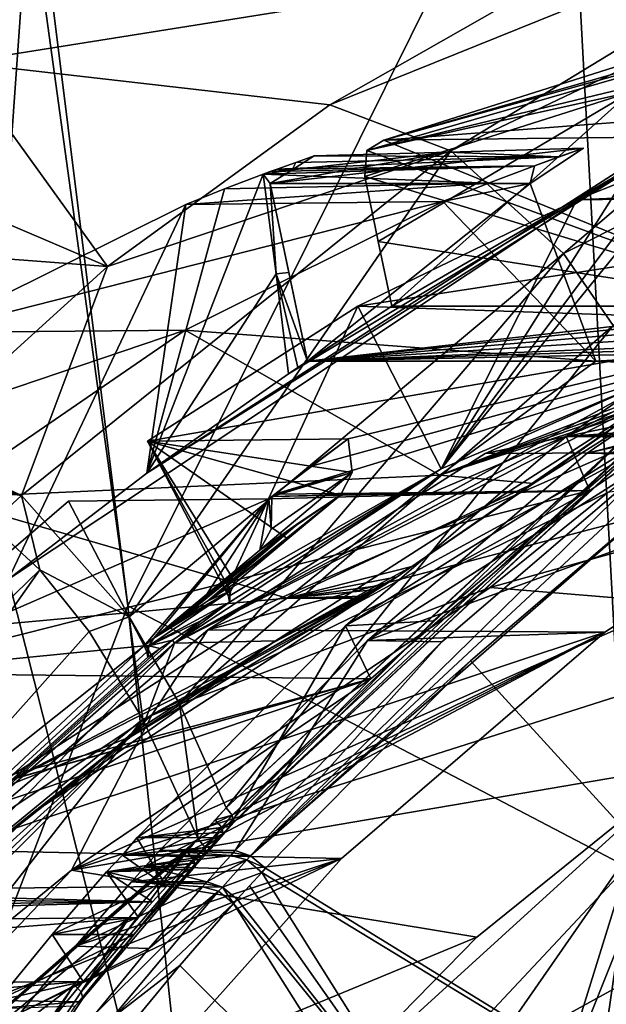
# Model space of a CAD drawing. Header units: metres. Extents: x -150 to 307, y -550 to 84.
# Tile 471 of 656: x 181.59 to 187.39, y 44.31 to 54.07. Entities that reach past the tile are written whole.
import ezdxf

# ---------------------------------------------------------------- set-up
doc = ezdxf.new("R2010")
doc.units = ezdxf.units.M
doc.layers.add('solid_26006363', color=7, linetype='CONTINUOUS')

msp = doc.modelspace()

# ---------------------------------------------------------------- linework, layer by layer
at = {"layer": 'solid_26006363'}
for points in [[(187.598969, 45.674877, 903.051331), (192.274185, 58.140175, 903.865295), (186.98761, 56.987125, 899.153137)], [(182.65567, 48.263065, 897.524841), (186.98761, 56.987125, 899.153137), (181.768753, 55.383377, 894.500671)], [(187.598969, 45.674877, 903.051331), (186.98761, 56.987125, 899.153137), (182.65567, 48.263065, 897.524841)], [(182.288818, 56.247395, 893.386841), (182.258194, 56.236553, 893.359497), (177.014069, 53.712776, 889.385376)], [(181.962967, 56.135975, 893.796082), (182.288818, 56.247395, 893.386841), (177.014069, 53.712776, 889.385376)], [(179.750961, 55.178616, 891.124146), (177.014069, 53.712776, 889.385376), (182.258194, 56.236553, 893.359497)], [(181.962967, 56.135975, 893.796082), (177.014069, 53.712776, 889.385376), (176.841095, 53.413879, 889.792297)], [(181.746063, 55.816219, 894.165894), (181.962967, 56.135975, 893.796082), (176.841095, 53.413879, 889.792297)], [(181.746063, 55.816219, 894.165894), (176.841095, 53.413879, 889.792297), (176.839172, 52.977718, 890.10498)], [(179.250671, 54.328011, 892.254761), (181.746063, 55.816219, 894.165894), (176.839172, 52.977718, 890.10498)], [(184.658356, 53.226837, 880.708069), (187.099945, 54.620148, 882.884521), (190.436539, 55.561325, 884.446045)], [(185.856308, 52.771908, 879.364197), (184.658356, 53.226837, 880.708069), (190.436539, 55.561325, 884.446045)], [(185.856308, 52.771908, 879.364197), (190.436539, 55.561325, 884.446045), (191.082428, 55.267822, 883.721985)], [(180.839264, 43.515717, 896.967285), (181.681183, 55.351646, 894.422791), (179.250671, 54.328011, 892.254761)], [(182.65567, 48.263065, 897.524841), (181.681183, 55.351646, 894.422791), (180.839264, 43.515717, 896.967285)], [(182.65567, 48.263065, 897.524841), (181.768753, 55.383377, 894.500671), (181.681183, 55.351646, 894.422791)], [(186.972229, 51.751923, 878.112061), (185.856308, 52.771908, 879.364197), (191.082428, 55.267822, 883.721985)], [(186.972229, 51.751923, 878.112061), (191.082428, 55.267822, 883.721985), (192.182861, 54.376923, 882.491455)], [(179.750961, 55.178616, 891.124146), (187.099945, 54.620148, 882.884521), (177.325562, 53.817539, 888.961182)], [(177.325562, 53.817539, 888.961182), (187.099945, 54.620148, 882.884521), (180.998047, 53.64603, 884.828857)], [(180.998047, 53.64603, 884.828857), (187.099945, 54.620148, 882.884521), (184.658356, 53.226837, 880.708069)], [(187.861526, 53.72226, 896.475891), (190.551086, 54.425762, 898.877319), (185.192078, 52.874588, 894.098755)], [(190.360992, 54.319054, 899.117981), (185.192078, 52.874588, 894.098755), (190.551086, 54.425762, 898.877319)], [(187.460907, 51.040348, 877.563599), (186.972229, 51.751923, 878.112061), (192.182861, 54.376923, 882.491455)], [(190.360992, 54.319054, 899.117981), (185.024307, 52.772606, 894.363098), (185.192078, 52.874588, 894.098755)], [(190.360992, 54.319054, 899.117981), (190.279114, 54.041946, 899.282166), (185.024307, 52.772606, 894.363098)], [(190.279114, 54.041946, 899.282166), (187.632874, 53.350357, 896.919617), (185.024307, 52.772606, 894.363098)], [(175.027512, 52.187424, 886.915283), (177.325562, 53.817539, 888.961182), (182.456345, 51.624294, 878.700439)], [(177.325562, 53.817539, 888.961182), (180.998047, 53.64603, 884.828857), (182.456345, 51.624294, 878.700439)], [(187.861526, 53.72226, 896.475891), (185.192078, 52.874588, 894.098755), (196.191925, 53.716846, 886.28302)], [(188.597519, 52.915615, 890.245972), (196.191925, 53.716846, 886.28302), (185.192078, 52.874588, 894.098755)], [(180.998047, 53.64603, 884.828857), (184.658356, 53.226837, 880.708069), (182.456345, 51.624294, 878.700439)], [(202.452393, 53.623978, 891.592773), (189.66571, 51.457458, 880.200195), (187.203491, 49.775478, 878.006409)], [(202.452393, 53.623978, 891.592773), (187.203491, 49.775478, 878.006409), (193.118988, 51.102604, 883.276917)], [(188.749039, 53.36142, 898.662659), (181.474854, 48.524605, 892.18158), (182.844788, 49.575325, 893.289734)], [(185.636642, 32.029537, 901.181458), (181.474854, 48.524605, 892.18158), (188.749039, 53.36142, 898.662659)], [(188.749039, 53.36142, 898.662659), (182.844788, 49.575325, 893.289734), (187.988266, 52.810329, 897.433533)], [(187.632874, 53.350357, 896.919617), (185.002808, 52.517288, 894.577576), (185.024307, 52.772606, 894.363098)], [(185.137146, 51.872086, 894.907776), (185.002808, 52.517288, 894.577576), (187.632874, 53.350357, 896.919617)], [(185.137146, 51.872086, 894.907776), (187.632874, 53.350357, 896.919617), (185.272049, 51.230045, 895.234985)], [(187.632874, 53.350357, 896.919617), (187.988266, 52.810329, 897.433533), (185.272049, 51.230045, 895.234985)], [(191.749893, 36.108906, 906.628174), (185.636642, 32.029537, 901.181458), (188.749039, 53.36142, 898.662659)], [(182.456345, 51.624294, 878.700439), (184.658356, 53.226837, 880.708069), (185.856308, 52.771908, 879.364197)], [(188.597519, 52.915615, 890.245972), (185.192078, 52.874588, 894.098755), (189.221649, 51.230045, 890.802063)], [(182.844788, 49.575325, 893.289734), (184.24675, 50.56126, 894.414124), (187.988266, 52.810329, 897.433533)], [(187.167999, 52.795876, 891.249207), (186.640579, 52.445564, 890.779297), (184.067917, 52.445564, 893.666748)], [(185.834854, 52.758663, 892.63269), (187.167999, 52.795876, 891.249207), (184.067917, 52.445564, 893.666748)], [(184.24675, 50.56126, 894.414124), (185.272049, 51.230045, 895.234985), (187.988266, 52.810329, 897.433533)], [(185.024307, 52.772606, 894.363098), (189.221649, 51.230045, 890.802063), (185.192078, 52.874588, 894.098755)], [(186.925964, 52.709652, 891.033569), (187.167999, 52.795876, 891.249207), (185.834854, 52.758663, 892.63269)], [(187.167999, 52.795876, 891.249207), (186.684174, 52.622192, 890.818115), (186.640579, 52.445564, 890.779297)], [(187.167999, 52.795876, 891.249207), (186.925964, 52.709652, 891.033569), (186.684174, 52.622192, 890.818115)], [(181.603729, 49.356323, 875.622803), (182.456345, 51.624294, 878.700439), (185.856308, 52.771908, 879.364197)], [(182.669205, 48.153862, 874.407532), (181.603729, 49.356323, 875.622803), (185.856308, 52.771908, 879.364197)], [(182.669205, 48.153862, 874.407532), (185.856308, 52.771908, 879.364197), (186.972229, 51.751923, 878.112061)], [(185.834854, 52.758663, 892.63269), (184.067917, 52.445564, 893.666748), (184.283463, 52.582558, 893.840088)], [(186.925964, 52.709652, 891.033569), (184.319214, 52.656006, 893.85321), (184.136414, 52.589859, 893.690857)], [(186.925964, 52.709652, 891.033569), (184.136414, 52.589859, 893.690857), (186.684174, 52.622192, 890.818115)], [(184.283463, 52.582558, 893.840088), (184.50209, 52.721455, 894.015747), (185.834854, 52.758663, 892.63269)], [(184.319214, 52.656006, 893.85321), (184.50209, 52.721455, 894.015747), (184.283463, 52.582558, 893.840088)], [(186.925964, 52.709652, 891.033569), (184.50209, 52.721455, 894.015747), (184.319214, 52.656006, 893.85321)], [(185.834854, 52.758663, 892.63269), (184.50209, 52.721455, 894.015747), (186.925964, 52.709652, 891.033569)], [(185.002808, 52.517288, 894.577576), (189.221649, 51.230045, 890.802063), (185.024307, 52.772606, 894.363098)], [(185.758484, 49.619602, 887.314697), (188.011169, 52.639198, 889.321777), (188.292801, 52.740868, 889.572693)], [(187.964752, 50.552555, 889.280396), (185.758484, 49.619602, 887.314697), (188.292801, 52.740868, 889.572693)], [(186.684174, 52.622192, 890.818115), (184.067261, 52.564598, 893.629456), (183.997269, 52.538792, 893.567383)], [(186.684174, 52.622192, 890.818115), (183.997269, 52.538792, 893.567383), (186.22876, 52.450909, 890.412354)], [(186.684174, 52.622192, 890.818115), (184.136414, 52.589859, 893.690857), (184.067261, 52.564598, 893.629456)], [(184.067261, 52.564598, 893.629456), (184.136414, 52.589859, 893.690857), (184.283463, 52.582558, 893.840088)], [(184.136414, 52.589859, 893.690857), (184.319214, 52.656006, 893.85321), (184.283463, 52.582558, 893.840088)], [(185.758484, 49.619602, 887.314697), (187.555588, 52.467659, 888.915833), (188.011169, 52.639198, 889.321777)], [(186.684174, 52.622192, 890.818115), (186.22876, 52.450909, 890.412354), (186.640579, 52.445564, 890.779297)], [(183.997269, 52.538792, 893.567383), (184.124329, 51.550301, 893.995911), (182.844788, 49.575325, 893.289734)], [(183.613922, 52.392689, 893.226929), (183.997269, 52.538792, 893.567383), (182.844788, 49.575325, 893.289734)], [(186.22876, 52.450909, 890.412354), (183.997269, 52.538792, 893.567383), (183.613922, 52.392689, 893.226929)], [(184.283463, 52.582558, 893.840088), (184.067917, 52.445564, 893.666748), (183.997269, 52.538792, 893.567383)], [(184.067261, 52.564598, 893.629456), (184.283463, 52.582558, 893.840088), (183.997269, 52.538792, 893.567383)], [(184.067917, 52.445564, 893.666748), (184.124329, 51.550301, 893.995911), (183.997269, 52.538792, 893.567383)], [(185.137146, 51.872086, 894.907776), (189.221649, 51.230045, 890.802063), (185.002808, 52.517288, 894.577576)], [(187.102188, 52.286015, 888.511902), (192.216904, 52.350311, 882.741394), (192.671112, 52.53228, 883.146118)], [(187.102188, 52.286015, 888.511902), (192.671112, 52.53228, 883.146118), (187.555588, 52.467659, 888.915833)], [(183.231049, 52.238991, 892.887634), (183.613922, 52.392689, 893.226929), (182.844788, 49.575325, 893.289734)], [(186.22876, 52.450909, 890.412354), (183.613922, 52.392689, 893.226929), (183.231049, 52.238991, 892.887634)], [(186.22876, 52.450909, 890.412354), (183.231049, 52.238991, 892.887634), (185.775574, 52.269337, 890.008606)], [(184.067917, 52.445564, 893.666748), (184.435532, 50.687462, 894.564819), (184.251236, 51.563408, 894.118652)], [(186.640579, 52.445564, 890.779297), (184.435532, 50.687462, 894.564819), (184.067917, 52.445564, 893.666748)], [(184.067917, 52.445564, 893.666748), (184.251236, 51.563408, 894.118652), (184.124329, 51.550301, 893.995911)], [(186.640579, 52.445564, 890.779297), (187.291565, 50.687462, 891.359314), (184.435532, 50.687462, 894.564819)], [(185.758484, 49.619602, 887.314697), (187.102188, 52.286015, 888.511902), (187.555588, 52.467659, 888.915833)], [(186.22876, 52.450909, 890.412354), (185.775574, 52.269337, 890.008606), (186.640579, 52.445564, 890.779297)], [(185.775574, 52.269337, 890.008606), (187.291565, 50.687462, 891.359314), (186.640579, 52.445564, 890.779297)], [(184.933533, 51.229958, 886.579712), (189.66066, 51.071018, 880.463867), (192.216904, 52.350311, 882.741394)], [(184.933533, 51.229958, 886.579712), (192.216904, 52.350311, 882.741394), (187.102188, 52.286015, 888.511902)], [(185.775574, 52.269337, 890.008606), (183.231049, 52.238991, 892.887634), (180.680756, 50.96896, 890.635864)], [(185.775574, 52.269337, 890.008606), (180.680756, 50.96896, 890.635864), (183.226196, 50.993477, 887.737183)], [(180.680756, 50.96896, 890.635864), (183.231049, 52.238991, 892.887634), (181.474854, 48.524605, 892.18158)], [(183.231049, 52.238991, 892.887634), (182.844788, 49.575325, 893.289734), (181.474854, 48.524605, 892.18158)], [(185.775574, 52.269337, 890.008606), (183.226196, 50.993477, 887.737183), (187.291565, 50.687462, 891.359314)], [(185.758484, 49.619602, 887.314697), (184.933533, 51.229958, 886.579712), (187.102188, 52.286015, 888.511902)], [(175.027512, 52.187424, 886.915283), (182.456345, 51.624294, 878.700439), (180.519073, 49.866325, 876.857422)], [(185.137146, 51.872086, 894.907776), (185.272049, 51.230045, 895.234985), (189.221649, 51.230045, 890.802063)], [(183.170044, 47.290096, 873.834717), (182.669205, 48.153862, 874.407532), (186.972229, 51.751923, 878.112061)], [(183.170044, 47.290096, 873.834717), (186.972229, 51.751923, 878.112061), (187.460907, 51.040348, 877.563599)], [(181.603729, 49.356323, 875.622803), (180.519073, 49.866325, 876.857422), (182.456345, 51.624294, 878.700439)], [(186.996704, 49.939949, 878.090393), (189.473053, 51.640297, 880.296753), (189.66066, 51.071018, 880.463867)], [(187.897934, 50.005489, 877.246826), (189.473053, 51.640297, 880.296753), (186.996704, 49.939949, 878.090393)], [(184.124329, 51.550301, 893.995911), (184.24675, 50.56126, 894.414124), (182.844788, 49.575325, 893.289734)], [(184.251236, 51.563408, 894.118652), (184.435532, 50.687462, 894.564819), (184.124329, 51.550301, 893.995911)], [(184.124329, 51.550301, 893.995911), (184.435532, 50.687462, 894.564819), (184.341827, 50.624989, 894.48999)], [(184.124329, 51.550301, 893.995911), (184.341827, 50.624989, 894.48999), (184.24675, 50.56126, 894.414124)], [(189.66571, 51.457458, 880.200195), (187.950958, 49.775467, 877.16748), (187.203491, 49.775478, 878.006409)], [(182.852829, 49.893696, 884.72583), (189.66066, 51.071018, 880.463867), (184.933533, 51.229958, 886.579712)], [(183.628311, 48.410374, 885.416748), (182.852829, 49.893696, 884.72583), (184.933533, 51.229958, 886.579712)], [(185.758484, 49.619602, 887.314697), (183.628311, 48.410374, 885.416748), (184.933533, 51.229958, 886.579712)], [(184.24675, 50.56126, 894.414124), (184.435532, 50.687462, 894.564819), (185.272049, 51.230045, 895.234985)], [(184.435532, 50.687462, 894.564819), (189.221649, 51.230045, 890.802063), (185.272049, 51.230045, 895.234985)], [(184.435532, 50.687462, 894.564819), (189.303619, 51.190979, 890.591309), (189.221649, 51.230045, 890.802063)], [(184.435532, 50.687462, 894.564819), (189.220627, 51.096516, 890.399353), (189.303619, 51.190979, 890.591309)], [(184.837234, 49.915276, 882.475891), (189.66066, 51.071018, 880.463867), (182.852829, 49.893696, 884.72583)], [(183.170044, 47.290096, 873.834717), (187.460907, 51.040348, 877.563599), (183.630707, 46.259174, 873.306274)], [(183.630707, 46.259174, 873.306274), (187.460907, 51.040348, 877.563599), (187.885086, 50.204067, 877.08728)], [(184.114014, 49.36824, 881.831482), (185.673355, 49.38596, 880.065674), (189.66066, 51.071018, 880.463867)], [(184.473526, 49.645824, 882.151794), (184.114014, 49.36824, 881.831482), (189.66066, 51.071018, 880.463867)], [(184.435532, 50.687462, 894.564819), (189.054382, 50.984509, 890.251221), (189.220627, 51.096516, 890.399353)], [(184.837234, 49.915276, 882.475891), (184.473526, 49.645824, 882.151794), (189.66066, 51.071018, 880.463867)], [(185.673355, 49.38596, 880.065674), (187.232315, 49.403622, 878.300293), (189.66066, 51.071018, 880.463867)], [(186.196533, 49.770638, 885.254028), (188.572723, 50.269394, 888.710449), (189.08371, 51.0513, 887.826416)], [(190.172287, 49.7901, 880.651489), (186.196533, 49.770638, 885.254028), (189.08371, 51.0513, 887.826416)], [(186.996704, 49.939949, 878.090393), (189.66066, 51.071018, 880.463867), (187.232315, 49.403622, 878.300293)], [(190.172287, 49.7901, 880.651489), (193.118988, 51.102604, 883.276917), (187.203491, 49.775478, 878.006409)], [(183.226196, 50.993477, 887.737183), (180.680756, 50.96896, 890.635864), (178.230179, 49.301414, 888.494263)], [(183.226196, 50.993477, 887.737183), (178.230179, 49.301414, 888.494263), (180.804352, 49.330666, 885.579407)], [(183.226196, 50.993477, 887.737183), (180.804352, 49.330666, 885.579407), (185.745285, 49.555222, 889.981628)], [(183.226196, 50.993477, 887.737183), (185.745285, 49.555222, 889.981628), (187.291565, 50.687462, 891.359314)], [(184.435532, 50.687462, 894.564819), (188.888504, 50.871529, 890.103455), (189.054382, 50.984509, 890.251221)], [(184.435532, 50.687462, 894.564819), (188.818375, 50.823814, 890.042175), (188.888504, 50.871529, 890.103455)], [(184.435532, 50.687462, 894.564819), (188.747025, 50.775906, 889.982361), (188.818375, 50.823814, 890.042175)], [(184.435532, 50.687462, 894.564819), (187.291565, 50.687462, 891.359314), (188.747025, 50.775906, 889.982361)], [(187.291565, 50.687462, 891.359314), (188.524033, 50.630409, 889.811584), (188.747025, 50.775906, 889.982361)], [(184.24675, 50.56126, 894.414124), (184.341827, 50.624989, 894.48999), (184.435532, 50.687462, 894.564819)], [(187.291565, 50.687462, 891.359314), (185.745285, 49.555222, 889.981628), (188.524033, 50.630409, 889.811584)], [(183.118469, 47.891434, 885.050537), (185.758484, 49.619602, 887.314697), (187.964752, 50.552555, 889.280396)], [(187.972443, 50.456547, 889.309875), (183.118469, 47.891434, 885.050537), (187.964752, 50.552555, 889.280396)], [(185.745285, 49.555222, 889.981628), (188.299713, 50.491619, 889.66687), (188.524033, 50.630409, 889.811584)], [(187.972443, 50.456547, 889.309875), (187.956757, 50.371365, 889.361328), (183.118469, 47.891434, 885.050537)], [(185.745285, 49.555222, 889.981628), (188.10878, 50.37698, 889.557434), (188.299713, 50.491619, 889.66687)], [(183.118469, 47.891434, 885.050537), (187.956757, 50.371365, 889.361328), (184.119675, 47.91399, 886.805359)], [(187.956757, 50.371365, 889.361328), (185.468872, 48.651638, 888.007507), (184.119675, 47.91399, 886.805359)], [(187.956757, 50.371365, 889.361328), (186.675262, 49.475563, 888.729858), (185.468872, 48.651638, 888.007507)], [(185.745285, 49.555222, 889.981628), (187.917923, 50.261395, 889.448608), (188.10878, 50.37698, 889.557434)], [(187.956757, 50.371365, 889.361328), (187.917923, 50.261395, 889.448608), (186.675262, 49.475563, 888.729858)], [(188.572723, 50.269394, 888.710449), (182.898148, 47.184029, 883.654602), (187.409775, 49.386429, 887.674255)], [(183.448563, 48.024986, 882.805664), (182.898148, 47.184029, 883.654602), (188.572723, 50.269394, 888.710449)], [(183.448563, 48.024986, 882.805664), (188.572723, 50.269394, 888.710449), (186.196533, 49.770638, 885.254028)], [(185.745285, 49.555222, 889.981628), (186.675262, 49.475563, 888.729858), (187.917923, 50.261395, 889.448608)], [(187.843048, 50.171032, 877.049927), (183.630707, 46.259174, 873.306274), (187.885086, 50.204067, 877.08728)], [(187.843048, 50.171032, 877.049927), (187.801132, 50.137989, 877.012451), (183.630707, 46.259174, 873.306274)], [(192.535889, 50.201424, 884.099182), (186.243942, 48.44442, 886.635559), (188.088135, 48.29314, 884.203979)], [(187.409775, 49.386429, 887.674255), (186.243942, 48.44442, 886.635559), (192.535889, 50.201424, 884.099182)], [(183.690735, 46.18898, 873.320496), (183.630707, 46.259174, 873.306274), (187.801132, 50.137989, 877.012451)], [(187.858307, 50.048542, 877.027405), (183.690735, 46.18898, 873.320496), (187.801132, 50.137989, 877.012451)], [(187.858307, 50.048542, 877.027405), (183.707214, 46.11467, 873.385803), (183.690735, 46.18898, 873.320496)], [(187.858307, 50.048542, 877.027405), (187.85936, 49.973339, 877.092712), (183.707214, 46.11467, 873.385803)], [(187.85936, 49.973339, 877.092712), (187.814499, 49.939873, 877.172546), (183.707214, 46.11467, 873.385803)], [(187.856186, 49.972813, 877.209595), (187.897934, 50.005489, 877.246826), (186.996704, 49.939949, 878.090393)], [(187.856186, 49.972813, 877.209595), (186.996704, 49.939949, 878.090393), (187.814499, 49.939873, 877.172546)], [(180.401718, 49.748238, 876.743286), (180.519073, 49.866325, 876.857422), (181.603729, 49.356323, 875.622803)], [(184.877274, 49.584587, 882.778992), (184.837234, 49.915276, 882.475891), (182.852829, 49.893696, 884.72583)], [(183.672501, 48.4109, 885.366638), (182.852829, 49.893696, 884.72583), (183.628311, 48.410374, 885.416748)], [(183.722733, 48.489414, 885.2276), (182.852829, 49.893696, 884.72583), (183.672501, 48.4109, 885.366638)], [(184.242386, 48.924271, 884.186646), (182.852829, 49.893696, 884.72583), (183.722733, 48.489414, 885.2276)], [(184.762131, 49.358959, 883.145752), (184.877274, 49.584587, 882.778992), (182.852829, 49.893696, 884.72583)], [(184.242386, 48.924271, 884.186646), (184.762131, 49.358959, 883.145752), (182.852829, 49.893696, 884.72583)], [(183.663315, 46.075977, 873.482117), (187.814499, 49.939873, 877.172546), (185.684708, 48.112419, 875.276245)], [(183.707214, 46.11467, 873.385803), (187.814499, 49.939873, 877.172546), (183.663315, 46.075977, 873.482117)], [(184.837234, 49.915276, 882.475891), (184.114014, 49.36824, 881.831482), (184.473526, 49.645824, 882.151794)], [(184.877274, 49.584587, 882.778992), (184.114014, 49.36824, 881.831482), (184.837234, 49.915276, 882.475891)], [(184.813675, 48.062149, 876.145386), (186.996704, 49.939949, 878.090393), (187.232315, 49.403622, 878.300293)], [(187.814499, 49.939873, 877.172546), (186.996704, 49.939949, 878.090393), (184.813675, 48.062149, 876.145386)], [(185.684708, 48.112419, 875.276245), (187.814499, 49.939873, 877.172546), (184.813675, 48.062149, 876.145386)], [(190.172287, 49.7901, 880.651489), (183.448563, 48.024986, 882.805664), (186.196533, 49.770638, 885.254028)], [(190.172287, 49.7901, 880.651489), (187.379135, 47.999596, 878.162903), (183.448563, 48.024986, 882.805664)], [(183.872284, 45.785831, 873.288086), (185.766373, 47.906193, 875.220581), (187.927765, 49.757053, 877.146362)], [(183.872284, 45.785831, 873.288086), (187.927765, 49.757053, 877.146362), (188.07663, 49.7019, 877.034851)], [(190.172287, 49.7901, 880.651489), (187.203491, 49.775478, 878.006409), (185.030151, 47.916862, 876.070007)], [(190.172287, 49.7901, 880.651489), (185.030151, 47.916862, 876.070007), (187.379135, 47.999596, 878.162903)], [(185.030151, 47.916862, 876.070007), (187.203491, 49.775478, 878.006409), (187.927765, 49.757053, 877.146362)], [(185.030151, 47.916862, 876.070007), (187.927765, 49.757053, 877.146362), (185.766373, 47.906193, 875.220581)], [(187.950958, 49.775467, 877.16748), (187.927765, 49.757053, 877.146362), (187.203491, 49.775478, 878.006409)], [(180.284286, 49.628609, 876.628723), (180.401718, 49.748238, 876.743286), (181.603729, 49.356323, 875.622803)], [(183.872284, 45.785831, 873.288086), (188.07663, 49.7019, 877.034851), (188.206238, 49.561741, 877.008484)], [(180.224762, 49.567425, 876.570557), (180.254486, 49.59803, 876.599609), (181.603729, 49.356323, 875.622803)], [(181.292709, 49.072598, 875.370117), (180.224762, 49.567425, 876.570557), (181.603729, 49.356323, 875.622803)], [(180.254486, 49.59803, 876.599609), (180.284286, 49.628609, 876.628723), (181.603729, 49.356323, 875.622803)], [(183.665466, 48.298969, 885.49231), (185.758484, 49.619602, 887.314697), (183.118469, 47.891434, 885.050537)], [(183.652893, 48.353119, 885.449463), (183.628311, 48.410374, 885.416748), (185.758484, 49.619602, 887.314697)], [(183.652893, 48.353119, 885.449463), (185.758484, 49.619602, 887.314697), (183.665466, 48.298969, 885.49231)], [(183.963516, 48.814083, 882.413452), (184.877274, 49.584587, 882.778992), (184.762131, 49.358959, 883.145752)], [(184.076401, 49.020679, 882.069275), (184.877274, 49.584587, 882.778992), (183.963516, 48.814083, 882.413452)], [(184.076401, 49.020679, 882.069275), (184.084152, 49.344585, 881.804871), (184.877274, 49.584587, 882.778992)], [(184.877274, 49.584587, 882.778992), (184.084152, 49.344585, 881.804871), (184.114014, 49.36824, 881.831482)], [(180.804352, 49.330666, 885.579407), (184.235229, 48.338406, 888.636169), (185.745285, 49.555222, 889.981628)], [(186.051254, 47.716305, 875.087891), (183.872284, 45.785831, 873.288086), (188.206238, 49.561741, 877.008484)], [(185.745285, 49.555222, 889.981628), (184.235229, 48.338406, 888.636169), (186.675262, 49.475563, 888.729858)], [(184.235229, 48.338406, 888.636169), (185.468872, 48.651638, 888.007507), (186.675262, 49.475563, 888.729858)], [(186.051254, 47.716305, 875.087891), (188.206238, 49.561741, 877.008484), (192.926392, 40.176384, 877.926025)], [(180.084656, 47.59483, 882.259521), (185.064072, 47.537136, 876.368469), (187.232315, 49.403622, 878.300293)], [(184.054184, 49.3209, 881.778198), (180.084656, 47.59483, 882.259521), (187.232315, 49.403622, 878.300293)], [(182.898148, 47.184029, 883.654602), (186.243942, 48.44442, 886.635559), (187.409775, 49.386429, 887.674255)], [(184.084152, 49.344585, 881.804871), (184.054184, 49.3209, 881.778198), (187.232315, 49.403622, 878.300293)], [(184.084152, 49.344585, 881.804871), (187.232315, 49.403622, 878.300293), (185.673355, 49.38596, 880.065674)], [(185.673355, 49.38596, 880.065674), (184.114014, 49.36824, 881.831482), (184.084152, 49.344585, 881.804871)], [(184.813675, 48.062149, 876.145386), (187.232315, 49.403622, 878.300293), (185.064072, 47.537136, 876.368469)], [(180.804352, 49.330666, 885.579407), (179.071732, 47.864799, 884.035706), (184.235229, 48.338406, 888.636169)], [(184.054184, 49.3209, 881.778198), (182.069702, 49.299492, 884.028076), (180.084656, 47.59483, 882.259521)], [(182.819946, 47.86446, 884.696533), (180.084656, 47.59483, 882.259521), (182.069702, 49.299492, 884.028076)], [(181.786041, 48.617035, 874.816589), (181.292709, 49.072598, 875.370117), (181.603729, 49.356323, 875.622803)], [(181.786041, 48.617035, 874.816589), (181.603729, 49.356323, 875.622803), (182.669205, 48.153862, 874.407532)], [(182.819946, 47.86446, 884.696533), (182.069702, 49.299492, 884.028076), (184.054184, 49.3209, 881.778198)], [(182.914566, 47.943058, 884.507629), (182.819946, 47.86446, 884.696533), (184.054184, 49.3209, 881.778198)], [(183.439011, 48.378624, 883.46051), (182.914566, 47.943058, 884.507629), (184.054184, 49.3209, 881.778198)], [(183.439011, 48.378624, 883.46051), (184.054184, 49.3209, 881.778198), (183.963516, 48.814083, 882.413452)], [(184.242386, 48.924271, 884.186646), (183.449631, 48.310406, 884.984253), (184.762131, 49.358959, 883.145752)], [(184.360657, 49.09111, 882.778564), (184.762131, 49.358959, 883.145752), (183.449631, 48.310406, 884.984253)], [(183.963516, 48.814083, 882.413452), (184.762131, 49.358959, 883.145752), (184.360657, 49.09111, 882.778564)], [(184.076401, 49.020679, 882.069275), (183.963516, 48.814083, 882.413452), (184.054184, 49.3209, 881.778198)], [(184.076401, 49.020679, 882.069275), (184.054184, 49.3209, 881.778198), (184.084152, 49.344585, 881.804871)], [(184.360657, 49.09111, 882.778564), (183.046188, 48.035503, 884.624817), (182.914566, 47.943058, 884.507629)], [(183.439011, 48.378624, 883.46051), (184.360657, 49.09111, 882.778564), (182.914566, 47.943058, 884.507629)], [(184.360657, 49.09111, 882.778564), (183.178223, 48.126858, 884.742432), (183.046188, 48.035503, 884.624817)], [(184.360657, 49.09111, 882.778564), (183.449631, 48.310406, 884.984253), (183.178223, 48.126858, 884.742432)], [(183.439011, 48.378624, 883.46051), (183.963516, 48.814083, 882.413452), (184.360657, 49.09111, 882.778564)], [(177.136642, 44.093323, 871.71991), (181.292709, 49.072598, 875.370117), (181.786041, 48.617035, 874.816589)], [(184.242386, 48.924271, 884.186646), (183.722733, 48.489414, 885.2276), (183.449631, 48.310406, 884.984253)], [(177.136642, 44.093323, 871.71991), (181.786041, 48.617035, 874.816589), (177.923996, 43.130028, 870.831848)], [(177.923996, 43.130028, 870.831848), (181.786041, 48.617035, 874.816589), (182.274963, 48.007561, 874.268066)], [(182.274963, 48.007561, 874.268066), (181.786041, 48.617035, 874.816589), (182.669205, 48.153862, 874.407532)], [(184.119675, 47.91399, 886.805359), (185.468872, 48.651638, 888.007507), (185.32341, 48.55061, 887.925049)], [(184.235229, 48.338406, 888.636169), (185.32341, 48.55061, 887.925049), (185.468872, 48.651638, 888.007507)], [(185.636642, 32.029537, 901.181458), (179.448242, 42.696415, 891.622131), (181.474854, 48.524605, 892.18158)], [(183.449631, 48.310406, 884.984253), (183.722733, 48.489414, 885.2276), (183.672501, 48.4109, 885.366638)], [(184.119675, 47.91399, 886.805359), (185.32341, 48.55061, 887.925049), (185.200226, 48.469513, 887.867371)], [(184.235229, 48.338406, 888.636169), (185.200226, 48.469513, 887.867371), (185.32341, 48.55061, 887.925049)], [(181.708939, 46.208172, 884.79718), (185.124527, 48.42284, 887.840088), (182.690033, 46.96637, 885.845398)], [(181.708939, 46.208172, 884.79718), (184.119675, 47.91399, 886.805359), (185.124527, 48.42284, 887.840088)], [(188.088135, 48.29314, 884.203979), (186.243942, 48.44442, 886.635559), (182.100571, 45.641769, 882.94397)], [(182.898148, 47.184029, 883.654602), (182.100571, 45.641769, 882.94397), (186.243942, 48.44442, 886.635559)], [(182.690033, 46.96637, 885.845398), (185.124527, 48.42284, 887.840088), (183.800354, 47.691933, 886.834656)], [(182.864212, 47.864922, 884.646362), (183.672501, 48.4109, 885.366638), (183.665466, 48.298969, 885.49231)], [(182.864212, 47.864922, 884.646362), (182.914566, 47.943058, 884.507629), (183.672501, 48.4109, 885.366638)], [(182.914566, 47.943058, 884.507629), (183.046188, 48.035503, 884.624817), (183.672501, 48.4109, 885.366638)], [(183.046188, 48.035503, 884.624817), (183.178223, 48.126858, 884.742432), (183.672501, 48.4109, 885.366638)], [(183.178223, 48.126858, 884.742432), (183.449631, 48.310406, 884.984253), (183.672501, 48.4109, 885.366638)], [(183.672501, 48.4109, 885.366638), (183.628311, 48.410374, 885.416748), (183.652893, 48.353119, 885.449463)], [(183.672501, 48.4109, 885.366638), (183.652893, 48.353119, 885.449463), (183.665466, 48.298969, 885.49231)], [(183.800354, 47.691933, 886.834656), (185.124527, 48.42284, 887.840088), (185.006302, 48.359364, 887.820801)], [(184.119675, 47.91399, 886.805359), (185.200226, 48.469513, 887.867371), (185.124527, 48.42284, 887.840088)], [(184.235229, 48.338406, 888.636169), (185.124527, 48.42284, 887.840088), (185.200226, 48.469513, 887.867371)], [(184.235229, 48.338406, 888.636169), (185.006302, 48.359364, 887.820801), (185.124527, 48.42284, 887.840088)], [(179.071732, 47.864799, 884.035706), (181.154816, 46.356361, 885.891663), (184.235229, 48.338406, 888.636169)], [(181.154816, 46.356361, 885.891663), (184.937592, 48.338406, 887.8479), (184.235229, 48.338406, 888.636169)], [(183.800354, 47.691933, 886.834656), (184.937592, 48.338406, 887.8479), (181.154816, 46.356361, 885.891663)], [(182.864212, 47.864922, 884.646362), (183.665466, 48.298969, 885.49231), (183.381592, 48.113308, 885.23938)], [(183.381592, 48.113308, 885.23938), (183.665466, 48.298969, 885.49231), (183.118469, 47.891434, 885.050537)], [(183.800354, 47.691933, 886.834656), (185.006302, 48.359364, 887.820801), (184.937592, 48.338406, 887.8479)], [(184.235229, 48.338406, 888.636169), (184.937592, 48.338406, 887.8479), (185.006302, 48.359364, 887.820801)], [(183.410812, 41.201015, 900.105469), (182.65567, 48.263065, 897.524841), (180.839264, 43.515717, 896.967285)], [(188.088135, 48.29314, 884.203979), (182.100571, 45.641769, 882.94397), (189.925934, 48.137707, 881.773743)], [(187.598969, 45.674877, 903.051331), (182.65567, 48.263065, 897.524841), (183.410812, 41.201015, 900.105469)], [(182.100571, 45.641769, 882.94397), (188.230164, 46.691395, 879.11554), (189.925934, 48.137707, 881.773743)], [(182.806015, 47.138138, 873.671936), (182.274963, 48.007561, 874.268066), (182.669205, 48.153862, 874.407532)], [(182.806015, 47.138138, 873.671936), (182.669205, 48.153862, 874.407532), (183.170044, 47.290096, 873.834717)], [(182.864212, 47.864922, 884.646362), (183.381592, 48.113308, 885.23938), (183.099548, 47.922707, 884.988098)], [(183.099548, 47.922707, 884.988098), (183.381592, 48.113308, 885.23938), (183.118469, 47.891434, 885.050537)], [(183.663315, 46.075977, 873.482117), (185.684708, 48.112419, 875.276245), (184.813675, 48.062149, 876.145386)], [(177.923996, 43.130028, 870.831848), (182.274963, 48.007561, 874.268066), (182.806015, 47.138138, 873.671936)], [(180.881363, 45.840744, 880.518372), (182.898148, 47.184029, 883.654602), (183.448563, 48.024986, 882.805664)], [(187.379135, 47.999596, 878.162903), (180.881363, 45.840744, 880.518372), (183.448563, 48.024986, 882.805664)], [(182.74675, 45.961929, 874.303833), (184.813675, 48.062149, 876.145386), (185.064072, 47.537136, 876.368469)], [(183.663315, 46.075977, 873.482117), (184.813675, 48.062149, 876.145386), (182.74675, 45.961929, 874.303833)], [(183.099548, 47.922707, 884.988098), (183.118469, 47.891434, 885.050537), (178.785019, 44.089325, 881.189575)], [(182.977997, 47.838638, 884.879822), (183.099548, 47.922707, 884.988098), (178.785019, 44.089325, 881.189575)], [(187.379135, 47.999596, 878.162903), (184.774261, 45.757042, 875.842041), (180.881363, 45.840744, 880.518372)], [(181.708939, 46.208172, 884.79718), (182.807037, 47.066227, 885.635864), (184.119675, 47.91399, 886.805359)], [(187.379135, 47.999596, 878.162903), (182.831711, 45.682484, 874.111267), (182.6922, 45.527424, 873.986938)], [(187.379135, 47.999596, 878.162903), (182.6922, 45.527424, 873.986938), (184.774261, 45.757042, 875.842041)], [(183.118469, 47.891434, 885.050537), (184.119675, 47.91399, 886.805359), (182.807037, 47.066227, 885.635864)], [(182.864212, 47.864922, 884.646362), (182.819946, 47.86446, 884.696533), (182.914566, 47.943058, 884.507629)], [(187.379135, 47.999596, 878.162903), (182.971848, 45.836552, 874.236084), (182.831711, 45.682484, 874.111267)], [(182.864212, 47.864922, 884.646362), (183.099548, 47.922707, 884.988098), (182.977997, 47.838638, 884.879822)], [(187.379135, 47.999596, 878.162903), (185.030151, 47.916862, 876.070007), (182.971848, 45.836552, 874.236084)], [(185.030151, 47.916862, 876.070007), (183.719574, 45.836475, 873.396973), (182.971848, 45.836552, 874.236084)], [(185.030151, 47.916862, 876.070007), (185.766373, 47.906193, 875.220581), (183.719574, 45.836475, 873.396973)], [(183.872284, 45.785831, 873.288086), (183.719574, 45.836475, 873.396973), (185.766373, 47.906193, 875.220581)], [(178.785019, 44.089325, 881.189575), (183.118469, 47.891434, 885.050537), (180.64534, 45.356613, 883.709839)], [(182.819946, 47.86446, 884.696533), (182.84436, 47.807522, 884.729065), (178.785019, 44.089325, 881.189575)], [(180.711624, 46.187099, 882.818115), (182.819946, 47.86446, 884.696533), (178.785019, 44.089325, 881.189575)], [(182.856781, 47.753654, 884.77179), (182.977997, 47.838638, 884.879822), (178.785019, 44.089325, 881.189575)], [(182.84436, 47.807522, 884.729065), (182.856781, 47.753654, 884.77179), (178.785019, 44.089325, 881.189575)], [(180.711624, 46.187099, 882.818115), (180.084656, 47.59483, 882.259521), (182.819946, 47.86446, 884.696533)], [(183.118469, 47.891434, 885.050537), (182.807037, 47.066227, 885.635864), (180.64534, 45.356613, 883.709839)], [(182.864212, 47.864922, 884.646362), (182.84436, 47.807522, 884.729065), (182.819946, 47.86446, 884.696533)], [(182.864212, 47.864922, 884.646362), (182.856781, 47.753654, 884.77179), (182.84436, 47.807522, 884.729065)], [(182.864212, 47.864922, 884.646362), (182.977997, 47.838638, 884.879822), (182.856781, 47.753654, 884.77179)], [(186.051254, 47.716305, 875.087891), (184.019333, 45.661541, 873.276245), (183.872284, 45.785831, 873.288086)], [(186.051254, 47.716305, 875.087891), (192.926392, 40.176384, 877.926025), (184.019333, 45.661541, 873.276245)], [(182.690033, 46.96637, 885.845398), (183.800354, 47.691933, 886.834656), (181.154816, 46.356361, 885.891663)], [(178.008896, 45.566158, 880.530151), (177.818527, 45.508575, 880.642273), (185.064072, 47.537136, 876.368469)], [(178.787125, 45.438988, 879.395081), (185.064072, 47.537136, 876.368469), (177.818527, 45.508575, 880.642273)], [(178.195465, 45.704803, 880.576294), (178.008896, 45.566158, 880.530151), (185.064072, 47.537136, 876.368469)], [(180.084656, 47.59483, 882.259521), (178.195465, 45.704803, 880.576294), (185.064072, 47.537136, 876.368469)], [(178.787125, 45.438988, 879.395081), (183.041534, 45.482288, 874.566467), (185.064072, 47.537136, 876.368469)], [(182.74675, 45.961929, 874.303833), (185.064072, 47.537136, 876.368469), (183.041534, 45.482288, 874.566467)], [(183.352005, 45.952061, 873.058777), (182.806015, 47.138138, 873.671936), (183.170044, 47.290096, 873.834717)], [(183.352005, 45.952061, 873.058777), (183.170044, 47.290096, 873.834717), (183.630707, 46.259174, 873.306274)], [(177.923996, 43.130028, 870.831848), (182.806015, 47.138138, 873.671936), (178.705231, 41.894547, 870.091797)], [(182.898148, 47.184029, 883.654602), (177.985886, 42.285385, 879.277893), (182.100571, 45.641769, 882.94397)], [(178.258911, 42.768471, 878.852112), (177.985886, 42.285385, 879.277893), (182.898148, 47.184029, 883.654602)], [(178.258911, 42.768471, 878.852112), (182.898148, 47.184029, 883.654602), (178.533783, 43.250946, 878.426758)], [(180.881363, 45.840744, 880.518372), (178.533783, 43.250946, 878.426758), (182.898148, 47.184029, 883.654602)], [(178.705231, 41.894547, 870.091797), (182.806015, 47.138138, 873.671936), (183.352005, 45.952061, 873.058777)], [(181.708939, 46.208172, 884.79718), (180.64534, 45.356613, 883.709839), (182.807037, 47.066227, 885.635864)], [(180.536026, 45.262844, 883.926208), (182.690033, 46.96637, 885.845398), (181.154816, 46.356361, 885.891663)], [(181.708939, 46.208172, 884.79718), (182.690033, 46.96637, 885.845398), (180.536026, 45.262844, 883.926208)], [(182.100571, 45.641769, 882.94397), (186.113678, 44.979187, 877.257141), (188.230164, 46.691395, 879.11554)], [(184.158539, 42.980118, 875.509521), (188.230164, 46.691395, 879.11554), (186.113678, 44.979187, 877.257141)], [(184.856522, 41.828114, 875.690918), (188.230164, 46.691395, 879.11554), (184.158539, 42.980118, 875.509521)], [(186.240509, 41.721161, 876.564331), (188.230164, 46.691395, 879.11554), (184.856522, 41.828114, 875.690918)], [(187.123718, 42.174179, 877.253113), (188.230164, 46.691395, 879.11554), (186.240509, 41.721161, 876.564331)], [(188.043488, 42.190025, 877.872986), (188.230164, 46.691395, 879.11554), (187.123718, 42.174179, 877.253113)], [(186.087219, 43.703556, 882.558289), (191.55307, 45.075237, 887.428162), (191.261292, 46.554489, 887.168213)], [(186.087219, 43.703556, 882.558289), (191.261292, 46.554489, 887.168213), (187.80011, 44.020153, 881.484192)], [(183.576843, 46.20031, 873.258484), (183.352005, 45.952061, 873.058777), (183.630707, 46.259174, 873.306274)], [(183.576843, 46.20031, 873.258484), (183.630707, 46.259174, 873.306274), (183.52298, 46.14114, 873.210632)], [(183.690735, 46.18898, 873.320496), (183.52298, 46.14114, 873.210632), (183.630707, 46.259174, 873.306274)], [(181.708939, 46.208172, 884.79718), (180.536026, 45.262844, 883.926208), (178.529297, 43.262547, 882.138306)], [(178.569916, 43.268265, 882.085571), (181.708939, 46.208172, 884.79718), (178.529297, 43.262547, 882.138306)], [(178.569916, 43.268265, 882.085571), (178.601639, 43.285328, 882.028687), (181.708939, 46.208172, 884.79718)], [(181.708939, 46.208172, 884.79718), (178.601639, 43.285328, 882.028687), (180.64534, 45.356613, 883.709839)], [(183.576843, 46.20031, 873.258484), (183.437271, 46.046532, 873.13446), (183.352005, 45.952061, 873.058777)], [(183.576843, 46.20031, 873.258484), (183.52298, 46.14114, 873.210632), (183.437271, 46.046532, 873.13446)], [(183.690735, 46.18898, 873.320496), (183.588394, 46.065975, 873.230225), (183.52298, 46.14114, 873.210632)], [(183.690735, 46.18898, 873.320496), (183.707214, 46.11467, 873.385803), (183.588394, 46.065975, 873.230225)], [(183.610764, 46.018517, 873.435303), (183.663315, 46.075977, 873.482117), (182.74675, 45.961929, 874.303833)], [(183.588394, 46.065975, 873.230225), (183.352005, 45.952061, 873.058777), (183.437271, 46.046532, 873.13446)], [(183.588394, 46.065975, 873.230225), (183.420898, 45.869221, 873.082703), (183.352005, 45.952061, 873.058777)], [(183.588394, 46.065975, 873.230225), (183.602539, 45.996895, 873.299866), (183.420898, 45.869221, 873.082703)], [(183.588394, 46.065975, 873.230225), (183.437271, 46.046532, 873.13446), (183.52298, 46.14114, 873.210632)], [(183.707214, 46.11467, 873.385803), (183.602539, 45.996895, 873.299866), (183.588394, 46.065975, 873.230225)], [(183.707214, 46.11467, 873.385803), (183.663315, 46.075977, 873.482117), (183.602539, 45.996895, 873.299866)], [(183.602539, 45.996895, 873.299866), (183.663315, 46.075977, 873.482117), (183.610764, 46.018517, 873.435303)], [(183.296112, 45.890038, 873.009094), (178.705231, 41.894547, 870.091797), (183.352005, 45.952061, 873.058777)], [(183.557358, 45.96682, 873.387878), (182.74675, 45.961929, 874.303833), (182.603775, 45.791962, 874.176453)], [(183.469284, 45.869652, 873.309387), (183.557358, 45.96682, 873.387878), (182.603775, 45.791962, 874.176453)], [(182.603775, 45.791962, 874.176453), (182.74675, 45.961929, 874.303833), (183.041534, 45.482288, 874.566467)], [(183.610764, 46.018517, 873.435303), (182.74675, 45.961929, 874.303833), (183.557358, 45.96682, 873.387878)], [(183.296112, 45.890038, 873.009094), (183.352005, 45.952061, 873.058777), (183.240387, 45.827877, 872.959778)], [(183.420898, 45.869221, 873.082703), (183.240387, 45.827877, 872.959778), (183.352005, 45.952061, 873.058777)], [(183.602539, 45.996895, 873.299866), (183.428864, 45.801373, 873.156006), (183.420898, 45.869221, 873.082703)], [(183.602539, 45.996895, 873.299866), (183.557358, 45.96682, 873.387878), (183.428864, 45.801373, 873.156006)], [(183.428864, 45.801373, 873.156006), (183.557358, 45.96682, 873.387878), (183.469284, 45.869652, 873.309387)], [(183.602539, 45.996895, 873.299866), (183.610764, 46.018517, 873.435303), (183.557358, 45.96682, 873.387878)], [(183.296112, 45.890038, 873.009094), (183.240387, 45.827877, 872.959778), (178.705231, 41.894547, 870.091797)], [(183.383392, 45.774292, 873.23291), (183.469284, 45.869652, 873.309387), (182.603775, 45.791962, 874.176453)], [(183.420898, 45.869221, 873.082703), (183.310287, 45.745857, 872.984619), (183.240387, 45.827877, 872.959778)], [(183.420898, 45.869221, 873.082703), (183.428864, 45.801373, 873.156006), (183.310287, 45.745857, 872.984619)], [(183.428864, 45.801373, 873.156006), (183.469284, 45.869652, 873.309387), (183.383392, 45.774292, 873.23291)], [(184.774261, 45.757042, 875.842041), (178.533783, 43.250946, 878.426758), (180.881363, 45.840744, 880.518372)], [(184.774261, 45.757042, 875.842041), (182.392395, 43.088394, 873.719849), (178.533783, 43.250946, 878.426758)], [(183.240387, 45.827877, 872.959778), (182.674271, 45.176254, 872.458679), (178.705231, 41.894547, 870.091797)], [(184.774261, 45.757042, 875.842041), (182.138214, 44.890163, 873.493347), (181.597626, 44.232582, 873.011719)], [(184.774261, 45.757042, 875.842041), (181.597626, 44.232582, 873.011719), (182.392395, 43.088394, 873.719849)], [(184.774261, 45.757042, 875.842041), (182.6922, 45.527424, 873.986938), (182.138214, 44.890163, 873.493347)], [(183.240387, 45.827877, 872.959778), (182.193832, 44.435974, 871.993164), (182.674271, 45.176254, 872.458679)], [(183.310287, 45.745857, 872.984619), (182.193832, 44.435974, 871.993164), (183.240387, 45.827877, 872.959778)], [(182.444916, 45.627338, 874.034912), (182.603775, 45.791962, 874.176453), (183.041534, 45.482288, 874.566467)], [(183.383392, 45.774292, 873.23291), (182.603775, 45.791962, 874.176453), (182.444916, 45.627338, 874.034912)], [(183.331436, 45.715462, 873.185059), (183.383392, 45.774292, 873.23291), (182.444916, 45.627338, 874.034912)], [(182.831711, 45.682484, 874.111267), (182.971848, 45.836552, 874.236084), (183.677368, 45.789028, 873.357788)], [(182.831711, 45.682484, 874.111267), (183.677368, 45.789028, 873.357788), (183.559052, 45.658562, 873.25238)], [(183.701355, 45.815475, 873.379333), (182.971848, 45.836552, 874.236084), (183.719574, 45.836475, 873.396973)], [(183.701355, 45.815475, 873.379333), (183.677368, 45.789028, 873.357788), (182.971848, 45.836552, 874.236084)], [(183.428864, 45.801373, 873.156006), (183.319229, 45.679096, 873.05896), (183.310287, 45.745857, 872.984619)], [(183.428864, 45.801373, 873.156006), (183.383392, 45.774292, 873.23291), (183.319229, 45.679096, 873.05896)], [(183.319229, 45.679096, 873.05896), (183.383392, 45.774292, 873.23291), (183.331436, 45.715462, 873.185059)], [(183.835754, 45.745228, 873.255127), (183.559052, 45.658562, 873.25238), (183.677368, 45.789028, 873.357788)], [(183.872284, 45.785831, 873.288086), (183.677368, 45.789028, 873.357788), (183.701355, 45.815475, 873.379333)], [(183.835754, 45.745228, 873.255127), (183.677368, 45.789028, 873.357788), (183.872284, 45.785831, 873.288086)], [(183.872284, 45.785831, 873.288086), (183.701355, 45.815475, 873.379333), (183.719574, 45.836475, 873.396973)], [(183.835754, 45.745228, 873.255127), (183.872284, 45.785831, 873.288086), (184.019333, 45.661541, 873.276245)], [(183.310287, 45.745857, 872.984619), (182.211929, 44.370098, 872.065674), (182.193832, 44.435974, 871.993164)], [(183.310287, 45.745857, 872.984619), (183.319229, 45.679096, 873.05896), (182.211929, 44.370098, 872.065674)], [(183.319229, 45.679096, 873.05896), (182.717896, 45.004303, 872.643311), (182.211929, 44.370098, 872.065674)], [(183.331436, 45.715462, 873.185059), (182.444916, 45.627338, 874.034912), (182.865662, 45.648018, 873.599243)], [(182.831711, 45.682484, 874.111267), (183.440826, 45.527168, 873.147034), (182.6922, 45.527424, 873.986938)], [(183.319229, 45.679096, 873.05896), (183.27887, 45.650753, 873.140381), (182.717896, 45.004303, 872.643311)], [(182.831711, 45.682484, 874.111267), (183.559052, 45.658562, 873.25238), (183.440826, 45.527168, 873.147034)], [(183.331436, 45.715462, 873.185059), (182.865662, 45.648018, 873.599243), (183.27887, 45.650753, 873.140381)], [(183.319229, 45.679096, 873.05896), (183.331436, 45.715462, 873.185059), (183.27887, 45.650753, 873.140381)], [(187.598969, 45.674877, 903.051331), (183.410812, 41.201015, 900.105469), (184.038559, 34.201885, 902.25531)], [(183.835754, 45.745228, 873.255127), (183.440826, 45.527168, 873.147034), (183.559052, 45.658562, 873.25238)], [(183.59523, 45.475876, 873.038269), (183.440826, 45.527168, 873.147034), (183.835754, 45.745228, 873.255127)], [(183.59523, 45.475876, 873.038269), (183.835754, 45.745228, 873.255127), (183.982468, 45.621151, 873.243347)], [(183.835754, 45.745228, 873.255127), (184.019333, 45.661541, 873.276245), (183.982468, 45.621151, 873.243347)], [(183.982468, 45.621151, 873.243347), (184.019333, 45.661541, 873.276245), (192.926392, 40.176384, 877.926025)], [(187.598969, 45.674877, 903.051331), (184.038559, 34.201885, 902.25531), (188.10463, 34.312195, 906.116516)], [(177.985886, 42.285385, 879.277893), (178.447983, 41.805317, 879.689636), (182.100571, 45.641769, 882.94397)], [(182.100571, 45.641769, 882.94397), (178.447983, 41.805317, 879.689636), (186.113678, 44.979187, 877.257141)], [(183.27887, 45.650753, 873.140381), (182.444916, 45.627338, 874.034912), (181.906921, 45.005455, 873.555542)], [(182.717896, 45.004303, 872.643311), (183.27887, 45.650753, 873.140381), (181.906921, 45.005455, 873.555542)], [(181.906921, 45.005455, 873.555542), (182.444916, 45.627338, 874.034912), (182.764053, 45.173992, 874.319214)], [(183.27887, 45.650753, 873.140381), (182.865662, 45.648018, 873.599243), (182.444916, 45.627338, 874.034912)], [(182.444916, 45.627338, 874.034912), (182.902542, 45.328545, 874.442627), (182.764053, 45.173992, 874.319214)], [(182.444916, 45.627338, 874.034912), (183.041534, 45.482288, 874.566467), (182.902542, 45.328545, 874.442627)], [(183.59523, 45.475876, 873.038269), (183.982468, 45.621151, 873.243347), (183.740952, 45.353764, 873.027954)], [(183.861923, 45.488194, 873.135864), (183.740952, 45.353764, 873.027954), (183.982468, 45.621151, 873.243347)], [(183.861923, 45.488194, 873.135864), (183.982468, 45.621151, 873.243347), (185.768585, 42.773346, 873.709778)], [(185.768585, 42.773346, 873.709778), (183.982468, 45.621151, 873.243347), (192.926392, 40.176384, 877.926025)], [(182.902542, 45.328545, 874.442627), (183.041534, 45.482288, 874.566467), (178.787125, 45.438988, 879.395081)], [(182.138214, 44.890163, 873.493347), (182.6922, 45.527424, 873.986938), (183.395798, 45.476254, 873.105713)], [(182.138214, 44.890163, 873.493347), (183.395798, 45.476254, 873.105713), (182.866486, 44.865425, 872.634094)], [(183.422546, 45.506721, 873.130371), (182.6922, 45.527424, 873.986938), (183.440826, 45.527168, 873.147034)], [(183.422546, 45.506721, 873.130371), (183.395798, 45.476254, 873.105713), (182.6922, 45.527424, 873.986938)], [(183.554169, 45.435795, 873.006104), (182.866486, 44.865425, 872.634094), (183.395798, 45.476254, 873.105713)], [(183.59523, 45.475876, 873.038269), (183.395798, 45.476254, 873.105713), (183.422546, 45.506721, 873.130371)], [(183.554169, 45.435795, 873.006104), (183.395798, 45.476254, 873.105713), (183.59523, 45.475876, 873.038269)], [(183.59523, 45.475876, 873.038269), (183.422546, 45.506721, 873.130371), (183.440826, 45.527168, 873.147034)], [(183.554169, 45.435795, 873.006104), (183.59523, 45.475876, 873.038269), (183.703506, 45.311932, 872.994568)], [(183.703506, 45.311932, 872.994568), (183.59523, 45.475876, 873.038269), (183.740952, 45.353764, 873.027954)], [(183.861923, 45.488194, 873.135864), (185.768585, 42.773346, 873.709778), (183.740952, 45.353764, 873.027954)], [(174.394562, 45.241657, 884.098755), (182.902542, 45.328545, 874.442627), (174.534668, 45.395638, 884.221558)], [(178.787125, 45.438988, 879.395081), (174.534668, 45.395638, 884.221558), (182.902542, 45.328545, 874.442627)], [(183.554169, 45.435795, 873.006104), (182.341049, 44.225384, 872.165955), (182.866486, 44.865425, 872.634094)], [(182.497437, 44.176765, 872.05896), (182.341049, 44.225384, 872.165955), (183.554169, 45.435795, 873.006104)], [(182.497437, 44.176765, 872.05896), (183.554169, 45.435795, 873.006104), (183.703506, 45.311932, 872.994568)], [(174.255966, 45.087894, 883.976868), (182.764053, 45.173992, 874.319214), (182.902542, 45.328545, 874.442627)], [(174.255966, 45.087894, 883.976868), (182.902542, 45.328545, 874.442627), (174.394562, 45.241657, 884.098755)], [(183.171616, 44.698528, 872.52002), (182.497437, 44.176765, 872.05896), (183.703506, 45.311932, 872.994568)], [(183.171616, 44.698528, 872.52002), (183.703506, 45.311932, 872.994568), (185.655975, 42.220352, 873.511169)], [(183.703506, 45.311932, 872.994568), (183.740952, 45.353764, 873.027954), (185.768585, 42.773346, 873.709778)], [(185.655975, 42.220352, 873.511169), (183.703506, 45.311932, 872.994568), (185.768585, 42.773346, 873.709778)], [(173.706528, 44.455357, 883.491272), (182.214142, 44.538727, 873.829285), (182.764053, 45.173992, 874.319214)], [(173.706528, 44.455357, 883.491272), (182.764053, 45.173992, 874.319214), (174.255966, 45.087894, 883.976868)], [(182.674271, 45.176254, 872.458679), (182.124359, 44.506889, 871.971375), (178.705231, 41.894547, 870.091797)], [(181.906921, 45.005455, 873.555542), (182.764053, 45.173992, 874.319214), (182.214142, 44.538727, 873.829285)], [(182.674271, 45.176254, 872.458679), (182.193832, 44.435974, 871.993164), (182.124359, 44.506889, 871.971375)], [(186.087219, 43.703556, 882.558289), (186.657074, 42.377529, 883.065979), (191.55307, 45.075237, 887.428162)], [(192.109894, 45.075287, 886.803467), (191.55307, 45.075237, 887.428162), (186.657074, 42.377529, 883.065979)], [(192.060287, 45.05785, 886.760437), (192.109894, 45.075287, 886.803467), (186.657074, 42.377529, 883.065979)], [(178.447983, 41.805317, 879.689636), (184.158539, 42.980118, 875.509521), (186.113678, 44.979187, 877.257141)], [(181.369797, 44.349781, 873.076965), (181.906921, 45.005455, 873.555542), (182.214142, 44.538727, 873.829285)], [(182.717896, 45.004303, 872.643311), (181.906921, 45.005455, 873.555542), (181.369797, 44.349781, 873.076965)], [(182.717896, 45.004303, 872.643311), (181.369797, 44.349781, 873.076965), (182.170792, 44.337368, 872.15802)], [(182.211929, 44.370098, 872.065674), (182.717896, 45.004303, 872.643311), (182.170792, 44.337368, 872.15802)], [(192.01564, 45.042007, 886.721741), (192.060287, 45.05785, 886.760437), (186.657074, 42.377529, 883.065979)], [(189.697968, 44.013859, 884.708496), (192.01564, 45.042007, 886.721741), (186.657074, 42.377529, 883.065979)], [(182.138214, 44.890163, 873.493347), (182.866486, 44.865425, 872.634094), (181.597626, 44.232582, 873.011719)], [(182.866486, 44.865425, 872.634094), (182.341049, 44.225384, 872.165955), (181.597626, 44.232582, 873.011719)], [(183.171616, 44.698528, 872.52002), (182.648132, 44.060909, 872.052734), (182.497437, 44.176765, 872.05896)], [(183.171616, 44.698528, 872.52002), (185.655975, 42.220352, 873.511169), (182.648132, 44.060909, 872.052734)], [(173.170166, 43.801353, 883.015259), (181.677628, 43.883247, 873.351257), (182.214142, 44.538727, 873.829285)], [(173.706528, 44.455357, 883.491272), (173.170166, 43.801353, 883.015259), (182.214142, 44.538727, 873.829285)], [(182.124359, 44.506889, 871.971375), (182.193832, 44.435974, 871.993164), (178.518677, 38.901016, 868.707031)], [(179.308456, 40.462109, 869.467651), (182.124359, 44.506889, 871.971375), (178.518677, 38.901016, 868.707031)], [(178.705231, 41.894547, 870.091797), (182.124359, 44.506889, 871.971375), (179.308456, 40.462109, 869.467651)], [(181.369797, 44.349781, 873.076965), (182.214142, 44.538727, 873.829285), (181.677628, 43.883247, 873.351257)], [(182.193832, 44.435974, 871.993164), (182.211929, 44.370098, 872.065674), (178.518677, 38.901016, 868.707031)], [(182.211929, 44.370098, 872.065674), (178.547989, 38.839897, 868.796936), (178.518677, 38.901016, 868.707031)], [(182.211929, 44.370098, 872.065674), (182.13472, 44.297974, 872.123596), (178.547989, 38.839897, 868.796936)], [(181.310226, 44.267574, 873.023926), (181.369797, 44.349781, 873.076965), (181.677628, 43.883247, 873.351257)], [(182.170792, 44.337368, 872.15802), (181.369797, 44.349781, 873.076965), (181.310226, 44.267574, 873.023926)], [(182.13472, 44.297974, 872.123596), (182.170792, 44.337368, 872.15802), (181.310226, 44.267574, 873.023926)], [(182.211929, 44.370098, 872.065674), (182.170792, 44.337368, 872.15802), (182.13472, 44.297974, 872.123596)]]:
    msp.add_3dface(points, dxfattribs=at)

doc.saveas('drawing.dxf')
